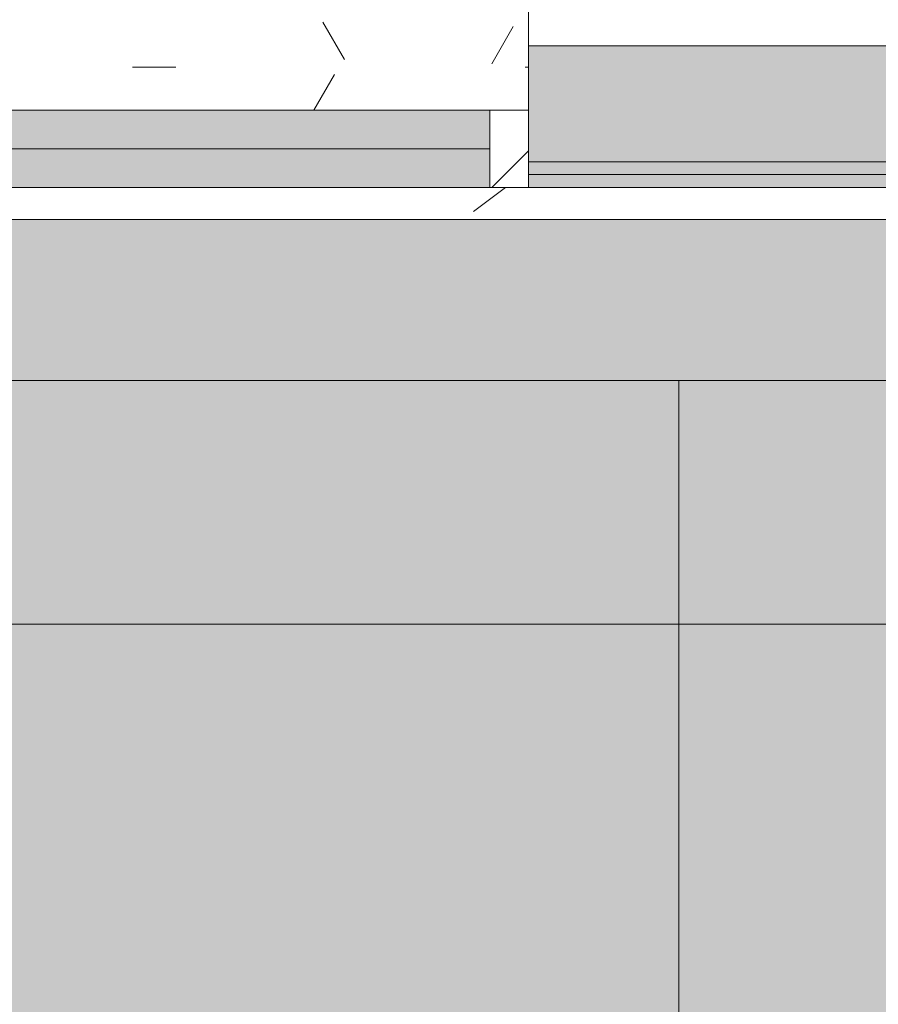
# Model space of a CAD drawing. Header units: millimetres. Extents: x 5980700 to 6194397, y -12939 to 2351883.
# Tile 304 of 587: x 6079299 to 6079965, y 3852 to 4617. Entities that reach past the tile are written whole.
import ezdxf

# ---------------------------------------------------------------- set-up
doc = ezdxf.new("R2010")
doc.units = ezdxf.units.MM
for name, color, linetype, lineweight in [('A-FLOR', 192, 'Continuous', 18), ('A-FLOR-PATT', 8, 'Continuous', 18), ('A-GLAZ', 151, 'Continuous', 9), ('A-GLAZ-SILL', 1, 'Continuous', 9), ('A-WALL', 113, 'Continuous', 18), ('A-WALL-PATT', 111, 'Continuous', 25)]:
    doc.layers.add(name, color=color, linetype=linetype, lineweight=lineweight)

# ---------------------------------------------------------------- blocks, each defined once
blk = doc.blocks.new('CC_JANELA MAXIM-AR_4 FOLHAS VIDRO - 3_20 x 1_20-V148-PLANTA DE CAIMENTO DE PISOS - 1 PAV_')
at = {"layer": 'A-GLAZ', "lineweight": 5}
h = blk.add_hatch(dxfattribs=at)
h.set_pattern_fill('FP_160', color=256, style=0, pattern_type=2)
h.set_pattern_definition([(45, (14171.124, -4564.159000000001), (-449.0128060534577, 449.0128060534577), []), (45, (14329.874, -4564.159000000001), (0, 898.0256121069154), []), (45, (14012.374, -4564.159000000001), (0, 898.0256121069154), [])])
h.paths.add_polyline_path([(-1570.000000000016, -77.49999999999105), (-1570.000000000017, -17.49999999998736), (-1599.999999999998, -17.49999999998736), (-1599.999999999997, -77.49999999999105)])
h.paths.add_polyline_path([(1569.999999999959, -77.49999999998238), (1599.999999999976, -77.49999999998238), (1599.999999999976, -17.49999999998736), (1569.999999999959, -17.49999999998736), (1569.999999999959, -68.0665640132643)])
h = blk.add_hatch(color=251, dxfattribs=at)
h.paths.add_polyline_path([(236.2071016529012, -47.50000000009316), (777.49999999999, -47.50000000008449), (777.49999999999, -17.49999999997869), (14.99999999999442, -17.49999999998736), (14.99999999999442, -47.50000000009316), (64.99999999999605, -47.50000000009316)])
h.paths.add_polyline_path([(1519.999999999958, -47.50000000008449), (1569.999999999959, -47.50000000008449), (1569.999999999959, -17.49999999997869), (807.4999999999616, -17.49999999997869), (807.4999999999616, -47.50000000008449), (1413.948373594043, -47.50000000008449)])
h.paths.add_polyline_path([(-14.9999999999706, -47.50000000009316), (-14.9999999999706, -17.49999999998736), (-777.4999999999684, -17.49999999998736), (-777.4999999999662, -47.50000000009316), (-58.22821633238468, -47.50000000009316)])
h.paths.add_polyline_path([(-941.5341702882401, -47.49999999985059), (-807.5000000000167, -47.49999999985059), (-807.499999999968, -17.49999999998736), (-1570.000000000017, -17.49999999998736), (-1570.000000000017, -47.49999999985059), (-980.6451612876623, -47.49999999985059)])
blk.add_hatch(color=251, dxfattribs=at).paths.add_polyline_path([(825.0777376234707, -77.49999999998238), (1569.999999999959, -77.49999999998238), (1569.999999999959, -47.50000000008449), (807.4999999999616, -47.50000000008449), (807.4999999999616, -77.49999999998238)])
at = {"layer": 'A-GLAZ', "color": 90, "lineweight": 5}
for p, q in [((1569.99999999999, -17.49999999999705), (807.5000000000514, -17.49999999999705)), ((1569.999999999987, -47.50000000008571), (807.4999999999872, -47.5000000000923)), ((1569.999999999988, -77.5000000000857), (1569.999999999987, -47.50000000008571)), ((807.4999999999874, -77.50000000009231), (1569.999999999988, -77.5000000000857))]:
    blk.add_line(p, q, dxfattribs=at)
at = {"layer": 'A-GLAZ', "color": 130}
for p, q in [((1599.99999999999, -17.49999999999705), (1569.99999999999, -17.49999999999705)), ((1569.99999999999, -17.49999999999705), (1569.99999999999, -47.50000000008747)), ((1599.99999999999, -77.5), (1599.99999999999, -17.49999999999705)), ((1569.99999999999, -77.5), (1599.99999999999, -77.5))]:
    blk.add_line(p, q, dxfattribs=at)
blk = doc.blocks.new('CC_PEITORIL - PEITORIL-V206-PLANTA DE CAIMENTO DE PISOS - 1 PAV_')
at = {"layer": 'A-GLAZ-SILL', "lineweight": 5}
h = blk.add_hatch(dxfattribs=at)
h.set_pattern_fill('FP_214', color=256, style=0, pattern_type=2)
h.set_pattern_definition([(0, (14171.124, -4564.159000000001), (406.4, 101.6), [33.528, -271.272, 33.528, -271.272, -1625.6]), (0, (14171.124, -4564.159000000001), (406.4, 101.6), [-609.6, 33.528, -576.072, 33.528, -271.272, -711.2]), (0, (14171.124, -4564.159000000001), (406.4, 101.6), [-1524, 33.528, -169.672, 33.528, -474.472]), (120, (14323.524, -4513.359), (-291.1881810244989, 301.1527240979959), [33.52799999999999, -271.2719999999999, 33.52799999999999, -1896.872]), (120, (14323.524, -4513.359), (-291.1881810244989, 301.1527240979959), [-338.328, -271.2719999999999, 33.52799999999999, -576.0719999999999, -1016]), (120, (14323.524, -4513.359), (-291.1881810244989, 301.1527240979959), [-1219.2, 33.52799999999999, -271.2719999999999, 33.52799999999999, -677.6719999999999]), (120, (14323.524, -4513.359), (-291.1881810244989, 301.1527240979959), [-1557.528, -169.672, 33.52799999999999, -474.4719999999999]), (240, (14374.324, -4310.159000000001), (-115.2118189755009, -402.7527240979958), [33.528, -271.272, 33.528, -1896.872]), (240, (14374.324, -4310.159000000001), (-115.2118189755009, -402.7527240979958), [-338.328, -271.272, 33.528, -576.072, -1016]), (240, (14374.324, -4310.159000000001), (-115.2118189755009, -402.7527240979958), [-1219.2, 33.528, -271.272, 33.528, -677.672]), (240, (14374.324, -4310.159000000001), (-115.2118189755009, -402.7527240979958), [-1557.528, -169.672, 33.528, -474.472])])
h.paths.add_polyline_path([(1599.999999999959, -17.49999999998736), (1599.999999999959, 77.50000000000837), (1624.999999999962, 77.50000000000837), (1624.999999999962, 100.9916647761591), (-1625.000000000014, 100.9916647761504), (-1625.000000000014, 77.4999999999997), (-1600.000000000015, 77.4999999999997), (-1600.000000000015, -17.49999999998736), (1569.999999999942, -17.49999999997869)])
h = blk.add_hatch(dxfattribs=at)
h.set_pattern_fill('FP_215', color=256, style=0, pattern_type=2)
h.set_pattern_definition([(216.87, (14806.124, -2976.659), (4762.494328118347, 3175.008507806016), [793.75, -7143.75]), (206.565, (15758.624, -3452.909), (-1587.501456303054, -1587.499067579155), [1774.879, -1774.879]), (198.435, (15758.624, -4246.659000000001), (-3174.997452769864, -1587.50290376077), [1004.024, -4016.092])])
h.paths.add_polyline_path([(1599.999999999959, -17.49999999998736), (1599.999999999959, 77.50000000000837), (1624.999999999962, 77.50000000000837), (1624.999999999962, 100.9916647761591), (-1625.000000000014, 100.9916647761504), (-1625.000000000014, 77.4999999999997), (-1600.000000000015, 77.4999999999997), (-1600.000000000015, -17.49999999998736), (1569.999999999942, -17.49999999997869)])
blk = doc.blocks.new('BE-PMSa-MOD-ARQ-CONEXAODOFUTURO-EX-000-R_rvt-2-PLANTA DE CAIMENTO DE PISOS - 1 PAV_')
at = {"layer": 'A-FLOR-PATT', "lineweight": 5}
h = blk.add_hatch(dxfattribs=at)
h.set_pattern_fill('FP_100', color=133, style=0, pattern_type=2)
h.set_pattern_definition([(49.99999999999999, (0, 0), (182.184668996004, -15.93908553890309), [19.05, -209.55]), (355, (0, 0), (-35.24242749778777, 191.0566080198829), [15.24, -167.64]), (100.451, (15.182, -1.328), (146.9425016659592, 175.1166878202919), [16.19, -178.09]), (46.184, (0, 50.8), (271.0788941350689, -42.04327417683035), [28.575, -314.325]), (96.636, (22.59, 47.297), (237.4025071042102, 247.4272132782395), [24.285, -267.135]), (351.184, (0, 50.8), (237.404605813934, 247.4251178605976), [22.86, -251.46]), (21, (25.4, 38.1), (151.6148798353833, -102.2655185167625), [19.05, -209.55]), (326, (25.4, 38.1), (61.80235996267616, 184.1877424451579), [15.24, -167.64]), (71.45100000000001, (38.035, 29.578), (213.4170626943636, 81.92136778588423), [16.19, -178.09]), (37.50000000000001, (0, 0), (3.08832282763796, 84.55507579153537), [8.382, -157.226, 8.382, -161.798, -168.275]), (37.50000000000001, (0, 0), (3.08832282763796, 84.55507579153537), [-335.788, 8.382, -159.893]), (7.499999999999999, (0, 0), (66.81943811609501, 100.1807470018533), [8.382, -88.646, 8.382, -153.416, -64.135]), (7.499999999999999, (0, 0), (66.81943811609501, 100.1807470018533), [-258.826, 8.382, -55.753]), (327.5, (-56.642, 0), (135.5904877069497, -5.7289126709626), [8.382, -55.118, 8.382, -189.738, -262.89]), (327.5, (-56.642, 0), (135.5904877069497, -5.7289126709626), [-261.62, 8.382, -254.508]), (317.5, (-82.042, 0), (148.1288864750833, 25.42676126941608), [8.382, -74.168, 8.382, -123.19, -186.69]), (317.5, (-82.042, 0), (148.1288864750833, 25.42676126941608), [-214.122, 8.382, -178.308])])
h.paths.add_polyline_path([(-1916.114845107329, -8177.825683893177), (-1683.614845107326, -8177.825683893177), (-1683.614845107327, -1915.841005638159), (-3033.614845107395, -1915.841005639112), (-3033.614845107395, -1900.841005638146), (-3933.614845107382, -1900.841005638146), (-3933.614845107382, -2050.841005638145), (-1818.614845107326, -2050.841005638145), (-1818.614845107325, -8042.852683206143), (-4146.617820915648, -8042.852683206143), (-4146.617820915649, -4063.841794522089), (-3970.61666258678, -4063.841794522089), (-3970.61666258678, -3457.84179452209), (-4146.617820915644, -3457.84179452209), (-4146.617820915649, -2138.841794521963), (-3970.61666258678, -2138.841794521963), (-3970.61666258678, -2050.841005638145), (-3963.614845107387, -2050.841005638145), (-3963.614845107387, -1900.841005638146), (-3973.614845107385, -1900.841005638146), (-3973.614845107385, -1915.841005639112), (-4105.616662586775, -1915.841005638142), (-4105.616662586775, -2003.84179452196), (-4281.617820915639, -2003.84179452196), (-4281.617820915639, -3592.841794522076), (-4105.61666258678, -3592.841794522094), (-4105.61666258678, -3928.841794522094), (-4281.617820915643, -3928.841794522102), (-4281.615120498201, -8177.82568389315), (-1916.459753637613, -8177.825683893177)])
h.paths.add_polyline_path([(8258.385255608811, -8167.825683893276), (15620.8643440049, -8167.825683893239), (15620.86434400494, -1925.841005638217), (12311.88333741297, -1925.841005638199), (12311.88333741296, -2018.841794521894), (11955.88333741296, -2018.841794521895), (11955.88333741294, -1925.841005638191), (9541.385154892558, -1925.841005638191), (9541.385154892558, -1915.841005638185), (9491.385154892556, -1915.841005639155), (9491.385154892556, -1900.841005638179), (8591.38515489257, -1900.841005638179), (8591.38515489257, -2050.841005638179), (11830.88333741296, -2050.841005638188), (11830.88333741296, -2143.841794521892), (12436.88333741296, -2143.841794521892), (12436.88333741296, -2050.841005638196), (15495.86434400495, -2050.841005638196), (15495.86434400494, -8042.825683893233), (8383.385255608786, -8042.825683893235), (8383.385255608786, -4063.841794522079), (8559.379702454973, -4063.841794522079), (8559.379702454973, -3457.841794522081), (8383.385255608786, -3457.84179452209), (8383.385255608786, -2138.841794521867), (8559.379702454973, -2138.84179452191), (8559.379702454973, -2050.841005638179), (8561.385154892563, -2050.753085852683), (8561.385154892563, -1900.841005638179), (8551.38515489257, -1900.841005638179), (8551.38515489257, -1915.841005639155), (8501.385154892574, -1915.841005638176), (8501.385154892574, -1925.841005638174), (8434.379702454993, -1925.841005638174), (8434.379702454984, -2013.841794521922), (8258.385255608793, -2013.841794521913), (8258.385255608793, -3582.841794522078), (8434.379702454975, -3582.841794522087), (8434.379702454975, -3938.841794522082), (8258.385255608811, -3938.841794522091), (8258.385255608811, -8156.700611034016)])
h.paths.add_polyline_path([(19984.7546155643, -8167.825683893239), (20089.38682609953, -8167.825683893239), (20089.38682609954, -5194.841794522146), (19913.3833374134, -5194.841794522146), (19913.3833374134, -4838.841794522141), (20089.38682609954, -4838.841794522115), (20089.38682609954, -2013.84179452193), (19913.3833374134, -2013.841794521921), (19913.3833374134, -1657.841794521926), (20089.38682609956, -1657.841794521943), (20089.38682609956, 1166.158205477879), (19913.38333741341, 1166.158205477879), (19913.38333741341, 1522.158205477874), (20089.38682609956, 1522.158205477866), (20089.38682609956, 4296.158205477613), (19913.38333741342, 4296.15820547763), (19913.3833374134, 4461.658994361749), (15971.88333741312, 4461.658994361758), (15971.88333741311, 4296.15820547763), (15800.86434400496, 4296.15820547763), (15800.86434400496, -605.8410056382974), (15790.86434400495, -605.8410056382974), (15790.86434400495, -655.841005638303), (15775.86434400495, -655.841005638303), (15775.86434400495, -1555.841005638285), (16091.88333741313, -1555.841005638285), (16091.88333741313, -1527.841794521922), (15925.86434400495, -1527.841794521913), (15925.86434400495, 4171.158205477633), (16096.88333741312, 4171.158205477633), (16097.48518693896, 4336.658994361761), (19788.38333741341, 4336.658994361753), (19788.38333741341, 4171.158205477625), (19964.38682609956, 4171.158205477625), (19964.38682609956, 1647.158205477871), (19788.38333741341, 1647.158205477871), (19788.38333741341, 1041.158205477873), (19964.38682609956, 1041.158205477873), (19964.38682609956, -1532.84179452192), (19788.38333741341, -1532.84179452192), (19788.38333741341, -2138.841794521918), (19964.38682609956, -2138.841794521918), (19964.38682609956, -4713.841794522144), (19788.3833374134, -4713.841794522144), (19788.3833374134, -5319.841794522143), (19964.38682609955, -5319.841794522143), (19964.38682609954, -8042.82568389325), (15925.86434400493, -8042.825683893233), (15925.86434400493, -2143.841794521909), (16091.88333741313, -2143.841794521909), (16091.88333741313, -1585.841005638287), (15775.86434400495, -1585.841005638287), (15775.86434400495, -1595.841005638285), (15790.86434400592, -1595.841005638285), (15790.86434400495, -1652.84179452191), (15966.88333741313, -1653.220801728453), (15966.88333741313, -2018.84179452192), (15800.86434400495, -2018.841794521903), (15800.86434400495, -8167.825683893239), (19925.14432074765, -8167.825683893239)])
h.paths.add_polyline_path([(-5690.728343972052, -8167.825683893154), (-4451.617820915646, -8167.825683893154), (-4451.617820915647, -1925.841005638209), (-4506.114845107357, -1925.84100563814), (-4506.114845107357, -1915.841005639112), (-4536.11484510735, -1915.841005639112), (-4536.11484510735, -1900.841005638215), (-4546.114845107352, -1900.841005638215), (-4546.114845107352, -2740.841005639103), (-4536.114845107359, -2740.841005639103), (-4536.114845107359, -2751.8410056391), (-4516.109778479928, -2751.8410056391), (-4516.109778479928, -2640.8410056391), (-4497.109778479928, -2640.8410056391), (-4497.109778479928, -2770.841005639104), (-4536.114845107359, -2770.841005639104), (-4536.114845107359, -2780.841005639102), (-4546.114845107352, -2780.841005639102), (-4546.114845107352, -2820.841005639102), (-4576.114845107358, -2820.841005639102), (-4576.617820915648, -8042.852683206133), (-11628.61484510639, -8042.852683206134), (-11628.6148451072, -2138.841794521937), (-11585.61666258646, -2138.841794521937), (-11585.61666258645, -2050.841005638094), (-8474.116662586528, -2050.841005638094), (-8474.116662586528, -2138.841794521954), (-7858.116662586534, -2138.841794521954), (-7858.116662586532, -2050.841005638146), (-4576.617820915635, -2050.841005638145), (-4576.617820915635, -1900.841005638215), (-5476.114845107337, -1900.841005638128), (-5476.114845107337, -1915.841005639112), (-5528.614845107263, -1915.841005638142), (-5528.614845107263, -1925.841005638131), (-7983.116662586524, -1925.841005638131), (-7983.116662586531, -2013.841794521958), (-8324.11666258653, -2013.841794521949), (-8324.11666258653, -2003.841794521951), (-8339.116662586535, -2003.84179452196), (-8339.116662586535, -1925.841005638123), (-11720.61666258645, -1925.841005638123), (-11720.61666258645, -2003.841794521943), (-11753.61484510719, -2003.841794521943), (-11753.61034441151, -8167.825683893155), (-5985.163661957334, -8167.825683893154)])
h.paths.add_polyline_path([(-15701.5291554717, -8167.825683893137), (-11933.6148451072, -8167.825683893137), (-11933.6148451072, -2013.841794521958), (-12076.61666258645, -2013.841794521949), (-12076.61666258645, -1657.841794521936), (-11923.61484510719, -1657.841794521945), (-11923.61484510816, -1515.8410056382), (-11908.61484510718, -1515.8410056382), (-11908.61484510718, -1505.841005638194), (-12058.61484510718, -1505.841005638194), (-12058.61484510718, -1532.841794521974), (-12201.61666258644, -1532.841794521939), (-12201.61666258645, -2138.841794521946), (-12058.61484510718, -2138.841794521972), (-12058.61484510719, -8042.851795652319), (-16321.61588608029, -8042.826571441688), (-16321.61588608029, -5319.841794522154), (-16145.61666258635, -5319.841794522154), (-16145.61666258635, -4713.841794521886), (-16321.61588608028, -4713.681888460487), (-16321.61588608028, -2138.84179452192), (-16145.61666258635, -2138.841794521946), (-16145.61666258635, -1532.841794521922), (-16321.61588608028, -1532.841794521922), (-16321.61588608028, 1041.158205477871), (-16145.61666258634, 1041.158205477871), (-16145.61666258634, 1647.158205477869), (-16321.61588608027, 1647.158205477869), (-16321.61588608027, 4171.158205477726), (-16145.61666258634, 4171.158205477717), (-16145.61666258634, 4336.658994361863), (-12201.61666258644, 4336.658994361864), (-12201.61666258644, 4171.158205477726), (-12058.61484510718, 4171.158205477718), (-12058.61484510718, -1475.841005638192), (-11908.61484510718, -1475.841005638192), (-11908.61484510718, -575.8410056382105), (-11923.61484510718, -575.8410056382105), (-11923.61484510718, -525.8410056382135), (-11933.61484510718, -525.8410056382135), (-11933.61484510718, 4296.158205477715), (-12076.61666258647, 4296.158205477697), (-12076.61666258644, 4461.658994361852), (-16270.61666258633, 4461.658994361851), (-16270.61666258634, 4296.158205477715), (-16446.62225526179, 4296.158205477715), (-16446.61588608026, 1522.158205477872), (-16270.61666258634, 1522.158205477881), (-16270.61666258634, 1166.158205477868), (-16446.62225526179, 1166.158205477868), (-16446.61588608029, -1657.841794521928), (-16270.61666258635, -1657.841794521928), (-16270.61666258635, -2013.841794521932), (-16446.6222552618, -2013.841794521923), (-16446.61588608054, -4838.841794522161), (-16270.61666258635, -4838.841794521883), (-16270.61666258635, -5194.841794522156), (-16446.62225526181, -5194.841794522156), (-16446.61573815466, -8167.825683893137), (-15735.98765560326, -8167.825683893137)])
h.paths.add_polyline_path([(8551.38515489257, -1770.841005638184), (9491.385154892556, -1770.841005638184), (9491.385154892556, -1755.841005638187), (9630.135154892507, -1755.841005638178), (9630.135154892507, -1740.841005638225), (11880.13515489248, -1741.712957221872), (11880.13515489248, -1755.841005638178), (11965.88333741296, -1755.841005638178), (11965.88333741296, -1662.841794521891), (12301.88333741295, -1662.841794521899), (12301.88333741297, -1755.841005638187), (12713.6541483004, -1755.841005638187), (12713.6541483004, -1740.841005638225), (14963.65414830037, -1741.712957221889), (14963.65414830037, -1755.841005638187), (15630.86434400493, -1755.841005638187), (15630.86434400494, -1595.841005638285), (15645.86434400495, -1595.841005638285), (15645.86434400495, -655.841005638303), (15630.86434400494, -655.841005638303), (15630.86434400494, -29.5925127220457), (15087.63515489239, -29.59251272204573), (15087.63515489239, -44.5925127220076), (12837.63515489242, -43.72056113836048), (12837.63515489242, -29.59251272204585), (11880.13515489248, -29.5925127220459), (11880.13515489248, -44.59251272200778), (9630.135154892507, -43.72056113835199), (9630.135154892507, -29.59251272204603), (9408.885154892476, -29.59251272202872), (9408.885154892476, -14.5925127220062), (8468.885154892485, -14.59251272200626), (8468.885154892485, -29.59251272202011), (8008.885154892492, -29.59251272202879), (8008.885154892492, -14.59251272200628), (7068.885154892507, -14.65234280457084), (7068.885154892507, -29.59251272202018), (4511.785154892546, -29.59251272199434), (4511.785154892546, 3549.158994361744), (3951.785154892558, 3549.158994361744), (3951.785154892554, 4471.658994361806), (2159.383337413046, 4471.658994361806), (2159.383337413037, 4306.158205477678), (1813.383337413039, 4306.15820547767), (1813.383337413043, 4471.658994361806), (284.8931309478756, 4471.658994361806), (284.8931309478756, 4486.658994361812), (77.29277039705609, 4486.658994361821), (77.29277039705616, 3238.903506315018), (70.48333741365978, 3238.903506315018), (70.48333741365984, 2137.158205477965), (121.3819838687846, 2137.158205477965), (121.3819838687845, 3231.348105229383), (111.0710947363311, 3241.658994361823), (106.381983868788, 3259.158994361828), (111.0710947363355, 3276.658994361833), (124.1088842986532, 3289.53068128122), (143.3753948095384, 3293.624861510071), (158.8819838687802, 3289.469883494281), (171.692873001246, 3276.658994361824), (176.3819838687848, 3259.158994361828), (171.692873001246, 3241.658994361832), (161.3819838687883, 3231.348105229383), (161.3819838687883, 2137.158205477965), (220.483337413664, 2137.158205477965), (220.4833374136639, 4336.658994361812), (1678.38333741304, 4336.658994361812), (1678.38333741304, 4171.158205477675), (2294.38333741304, 4171.158205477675), (2294.38333741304, 4336.658994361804), (3816.785154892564, 4336.658994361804), (3816.785154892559, 3414.158994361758), (4376.785154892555, 3414.158994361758), (4376.785154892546, -164.5925127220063), (15495.86434400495, -164.5925127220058), (15495.86434400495, -1620.841005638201), (12436.88333741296, -1620.841005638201), (12436.88333741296, -1527.841794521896), (11830.88333741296, -1527.841794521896), (11830.88333741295, -1620.841005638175), (8559.379702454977, -1620.841005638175), (8559.379702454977, -1532.841794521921), (7943.379702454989, -1532.841794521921), (7943.379702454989, -1620.841005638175), (2289.383337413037, -1620.841005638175), (2289.383337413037, -1527.841794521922), (2261.385126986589, -1527.841794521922), (2261.385126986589, -1770.841005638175), (3121.385126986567, -1770.841005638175), (3121.385126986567, -1755.8410056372), (4481.585154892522, -1755.841005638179), (4481.585154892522, -1770.841005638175), (5321.585154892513, -1770.841005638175), (5321.585154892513, -1755.841005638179), (7021.385154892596, -1755.841005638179), (7021.385154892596, -1770.841005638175), (7961.385154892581, -1770.841005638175), (7961.385154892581, -1755.841005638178), (8078.379702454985, -1755.841005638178), (8078.379702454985, -1667.841794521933), (8424.379702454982, -1667.841794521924), (8424.379702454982, -1755.841005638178), (8551.38515489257, -1755.841005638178)])
h.paths.add_polyline_path([(2231.385126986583, -1770.841005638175), (2231.385126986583, -1527.841794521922), (1766.385126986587, -1527.841794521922), (1766.385126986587, -1770.841005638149), (1776.385126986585, -1770.841005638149), (1776.385126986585, -1755.8410056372), (1818.383337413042, -1755.841005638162), (1818.383337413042, -1662.841794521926), (2154.383337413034, -1662.841794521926), (2154.383337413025, -1755.84100563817), (2221.385126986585, -1755.841005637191), (2221.385126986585, -1770.841005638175)])
h.paths.add_polyline_path([(-3963.614845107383, -1770.84100563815), (-3033.614845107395, -1770.84100563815), (-3033.614845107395, -1755.841005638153), (-1418.814900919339, -1755.841005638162), (-1418.814900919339, -1770.841005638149), (-578.8149009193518, -1770.841005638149), (-578.8149009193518, -1755.841005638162), (876.3851269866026, -1755.841005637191), (876.3851269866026, -1770.841005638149), (1736.38512698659, -1770.841005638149), (1736.38512698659, -1527.841794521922), (1683.383337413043, -1527.841794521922), (1683.383337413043, -1620.841005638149), (-3970.616662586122, -1620.84100563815), (-3970.61666258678, -1532.841794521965), (-4586.616662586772, -1532.841794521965), (-4586.616662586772, -1620.841005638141), (-7858.116662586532, -1620.841005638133), (-7858.116662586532, -1532.841794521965), (-8474.116662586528, -1532.841794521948), (-8474.116662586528, -1620.841005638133), (-11585.61666258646, -1620.841005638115), (-11585.61666258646, -1532.841794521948), (-11628.61484510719, -1532.841794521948), (-11628.61484510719, -164.6103600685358), (220.4833374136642, -164.6103600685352), (220.4833374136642, -29.61036006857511), (-2321.114845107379, -29.61036006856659), (-2321.114845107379, -14.61036006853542), (-3061.114845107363, -14.61036006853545), (-3061.114845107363, -29.61036006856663), (-3320.616662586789, -29.61036006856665), (-3320.616662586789, -14.61036006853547), (-4060.616662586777, -14.61036006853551), (-4060.616662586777, -29.61036006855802), (-4536.114845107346, -29.61036006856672), (-4536.114845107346, -14.61036006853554), (-5476.114845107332, -14.61036006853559), (-5476.114845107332, -29.6103600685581), (-5636.114845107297, -29.61036006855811), (-5636.114845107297, -44.61036006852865), (-7886.11484510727, -43.73840848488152), (-7886.11484510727, -29.61036006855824), (-8872.364845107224, -29.61036006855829), (-8872.364845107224, -44.6103600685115), (-11122.3648451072, -43.73840848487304), (-11122.3648451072, -29.61036006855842), (-11763.61484510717, -29.61036006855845), (-11763.61484510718, -575.8410056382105), (-11778.61484510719, -575.8410056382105), (-11778.61484510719, -1515.8410056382), (-11763.61484510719, -1515.8410056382), (-11763.61484510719, -1667.841794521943), (-11720.61666258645, -1667.841794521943), (-11720.61666258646, -1755.841005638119), (-11122.36484510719, -1755.841005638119), (-11122.36484510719, -1740.841005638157), (-8872.36484510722, -1741.712957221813), (-8872.36484510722, -1755.841005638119), (-8339.116662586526, -1755.841005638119), (-8339.116662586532, -1667.841794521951), (-7993.116662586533, -1667.841794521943), (-7993.116662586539, -1755.841005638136), (-7886.114845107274, -1755.841005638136), (-7886.114845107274, -1740.841005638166), (-5636.114845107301, -1741.712957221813), (-5636.114845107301, -1755.841005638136), (-5476.114845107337, -1755.841005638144), (-5476.114845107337, -1770.841005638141), (-4536.11484510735, -1770.841005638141), (-4536.11484510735, -1755.841005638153), (-4451.616662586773, -1755.841005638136), (-4451.616662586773, -1667.84179452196), (-4105.616662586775, -1667.84179452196), (-4105.616662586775, -1755.841005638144), (-3973.614845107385, -1755.841005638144), (-3973.614845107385, -1770.84100563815)])
h.paths.add_polyline_path([(-5396.293025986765, 115.3896399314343), (-4576.11484510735, 115.3896399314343), (-4576.11484510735, 431.4034837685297), (-4586.616662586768, 431.4034837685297), (-4586.616662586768, 265.3896399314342), (-11628.61484510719, 265.3896399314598), (-11628.61484510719, 4171.158205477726), (-11585.61666258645, 4171.158205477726), (-11585.61666258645, 4336.658994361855), (-8474.116662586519, 4336.658994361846), (-8474.116662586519, 4171.158205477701), (-7858.116662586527, 4171.158205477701), (-7858.116662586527, 4336.658994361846), (-4586.616662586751, 4336.658994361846), (-4586.616662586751, 4171.158205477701), (-4538.614845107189, 4171.158205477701), (-4538.614845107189, 2287.158205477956), (-4586.616662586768, 2287.158205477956), (-4586.616662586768, 1681.158205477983), (-4538.614845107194, 1681.158205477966), (-4538.614845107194, 995.3896399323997), (-4536.114845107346, 995.3896399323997), (-4536.114845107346, 985.3896399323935), (-4497.109778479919, 985.3896399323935), (-4497.109778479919, 855.3896399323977), (-4516.109778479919, 855.3896399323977), (-4516.109778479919, 966.3896399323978), (-4536.114845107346, 966.3896399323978), (-4536.114845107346, 955.3896399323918), (-4538.614845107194, 955.3896399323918), (-4538.614845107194, 431.4034837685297), (-4546.114845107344, 431.4034837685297), (-4546.114845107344, 115.3896399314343), (-4536.114845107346, 115.3896399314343), (-4536.114845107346, 130.3896399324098), (-4486.114845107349, 130.3896399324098), (-4486.114845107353, 140.3896399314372), (-4461.616662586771, 140.3896399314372), (-4461.616662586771, 306.4034837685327), (-4413.614845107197, 306.4034837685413), (-4413.614845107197, 1806.158205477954), (-4461.616662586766, 1806.158205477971), (-4461.616662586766, 2162.158205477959), (-4413.614845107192, 2162.158205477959), (-4413.614845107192, 4296.158205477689), (-4461.616662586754, 4296.158205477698), (-4461.616662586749, 4461.658994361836), (-7983.116662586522, 4461.658994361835), (-7983.116662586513, 4296.158205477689), (-8349.116662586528, 4296.158205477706), (-8349.116662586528, 4461.658994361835), (-11710.61666258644, 4461.658994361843), (-11710.61666258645, 4296.158205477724), (-11753.61484510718, 4296.158205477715), (-11753.61484510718, 140.3896399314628), (-5526.11484510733, 140.3896399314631), (-5526.11484510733, 130.3896399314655), (-5476.114845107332, 130.3896399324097), (-5476.114845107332, 115.3896399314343), (-5466.11484510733, 115.3896399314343)])
h.paths.add_polyline_path([(8478.885154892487, 115.4074872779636), (8478.885154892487, 431.4034837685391), (8378.385255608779, 431.4034837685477), (8378.385255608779, 1037.158205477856), (8561.383337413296, 1037.158205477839), (8561.383337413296, 1651.158205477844), (8378.385255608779, 1651.158205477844), (8378.385255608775, 4171.158205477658), (8559.383337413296, 4171.158205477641), (8559.383337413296, 4336.658994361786), (11825.88333741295, 4336.658994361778), (11825.88333741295, 4171.158205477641), (12441.88333741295, 4171.158205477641), (12441.88333741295, 4336.658994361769), (15495.86434400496, 4336.65899436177), (15495.86434400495, 265.4074872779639), (8559.379702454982, 265.4074872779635), (8559.379702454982, 431.4034837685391), (8508.885154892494, 431.4034837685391), (8508.885154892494, 115.4074872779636), (9408.885154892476, 115.4074872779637), (9408.885154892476, 130.4074872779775), (9438.885154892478, 130.4074872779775), (9438.885154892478, 140.4074872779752), (15620.86434400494, 140.4074872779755), (15620.86434400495, 4461.658994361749), (12316.88333741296, 4461.658994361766), (12316.88333741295, 4296.158205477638), (11950.88333741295, 4296.158205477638), (11950.88333741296, 4461.658994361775), (8434.383337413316, 4461.658994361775), (8434.383337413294, 4296.158205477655), (8253.385255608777, 4296.158205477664), (8253.385255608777, 1526.158205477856), (8436.383337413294, 1526.158205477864), (8436.383337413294, 1162.158205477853), (8253.385255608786, 1162.158205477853), (8253.385255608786, 306.4034837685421), (8434.379702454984, 306.4034837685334), (8434.379702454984, 140.4074872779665), (8438.885154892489, 140.4074872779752), (8438.885154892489, 130.4074872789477), (8468.885154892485, 130.4074872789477), (8468.885154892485, 115.4074872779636)])
h.paths.add_polyline_path([(7078.885154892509, 115.4074872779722), (7968.885154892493, 115.4074872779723), (7968.885154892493, 955.4074872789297), (7958.885154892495, 955.4074872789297), (7958.885154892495, 966.4074872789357), (7948.385255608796, 966.4074872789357), (7948.385255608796, 265.4074872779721), (4806.785154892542, 265.4074872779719), (4806.785154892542, 4336.658994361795), (7948.385255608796, 4336.658994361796), (7948.385255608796, 985.4074872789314), (7958.885154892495, 985.4074872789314), (7958.885154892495, 995.4074872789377), (7968.885154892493, 995.4074872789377), (7968.885154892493, 1035.407487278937), (7998.885154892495, 1035.407487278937), (7998.885154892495, 995.4074872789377), (8008.885154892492, 995.4074872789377), (8008.885154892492, 985.4074872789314), (8047.890221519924, 985.4074872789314), (8047.890221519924, 855.4074872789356), (8028.890221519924, 855.4074872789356), (8028.890221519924, 966.4074872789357), (8008.885154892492, 966.4074872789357), (8008.885154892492, 955.4074872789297), (7998.885154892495, 955.4074872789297), (7998.885154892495, 115.4074872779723), (8008.885154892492, 115.4074872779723), (8008.885154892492, 130.4074872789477), (8083.385255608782, 130.4074872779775), (8083.385255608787, 4471.65899436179), (4671.785154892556, 4471.658994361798), (4671.785154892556, 130.4074872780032), (7068.885154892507, 130.4074872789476), (7068.885154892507, 115.4074872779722)])
h.paths.add_polyline_path([(1857.919751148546, 1037.158205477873), (2296.383337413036, 1037.158205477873), (2296.383337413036, 1651.158205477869), (1676.383337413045, 1651.158205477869), (1676.383337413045, 1037.158205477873), (1826.383337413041, 1037.158205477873)])
h.paths.add_polyline_path([(2161.383337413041, 1172.158205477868), (1811.383337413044, 1172.158205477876), (1811.383337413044, 1516.158205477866), (2161.383337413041, 1516.158205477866), (2161.383337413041, 1177.256799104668)])
h.paths.add_polyline_path([(137.9111174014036, 3278.855100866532), (131.3834321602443, 3276.480338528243), (131.3834321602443, 3259.158994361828), (137.9112161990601, 3259.158994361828), (137.9112161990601, 3277.667937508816)])
h.paths.add_polyline_path([(141.3819838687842, 3259.158994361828), (161.3819838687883, 3259.158994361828), (158.7024919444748, 3268.550988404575), (155.5241194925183, 3273.003317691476), (148.2594671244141, 3277.615929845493), (141.461635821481, 3278.855091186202), (137.9111174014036, 3278.855100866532), (137.9112161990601, 3259.158994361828), (139.4408410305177, 3259.158994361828)])
h.paths.add_polyline_path([(127.2398482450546, 3259.158994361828), (131.3834321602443, 3259.60654442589), (131.3834321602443, 3276.480338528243), (126.061811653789, 3272.015600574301), (122.0634673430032, 3263.023564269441), (122.1477157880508, 3259.158994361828), (126.061811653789, 3259.158994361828)])
h = blk.add_hatch(dxfattribs=at)
h.set_pattern_fill('FP_97', color=71, style=0, pattern_type=2)
h.set_pattern_definition([(49.99999999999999, (0, 0), (364.3679291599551, -31.87829433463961), [38.1, -419.1]), (355, (0, 0), (-70.48585119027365, 382.1133031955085), [30.48, -335.28]), (100.451, (30.364, -2.657), (293.8850033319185, 350.2333756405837), [32.38, -356.18]), (46.184, (0, 101.6), (542.1584806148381, -84.08582678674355), [57.15, -628.65]), (96.636, (45.18, 94.59299999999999), (474.8048986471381, 494.8554198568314), [48.57, -534.27]), (351.184, (0, 101.6), (474.8101998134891, 494.8500824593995), [45.72, -502.92]), (21, (50.8, 76.2), (303.2284677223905, -204.530461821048), [38.1, -419.1]), (326, (50.8, 76.2), (123.6038908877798, 368.3760440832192), [30.48, -335.28]), (71.45100000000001, (76.069, 59.15600000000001), (426.8341253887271, 163.8427355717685), [32.38, -356.18]), (37.50000000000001, (0, 0), (6.176645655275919, 169.1101515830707), [16.764, -314.452, 16.764, -323.596, -336.55]), (37.50000000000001, (0, 0), (6.176645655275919, 169.1101515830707), [-671.576, 16.764, -319.786]), (7.499999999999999, (0, 0), (133.63887623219, 200.3614940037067), [16.764, -177.292, 16.764, -306.832, -128.27]), (7.499999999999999, (0, 0), (133.63887623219, 200.3614940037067), [-517.6519999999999, 16.764, -111.506]), (327.5, (-113.284, 0), (271.1818188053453, -11.45836264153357), [16.764, -110.236, 16.764, -379.476, -525.78]), (327.5, (-113.284, 0), (271.1818188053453, -11.45836264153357), [-523.24, 16.764, -509.016]), (317.5, (-164.084, 0), (296.2585102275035, 50.85284694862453), [16.764, -148.336, 16.764, -246.38, -373.38]), (317.5, (-164.084, 0), (296.2585102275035, 50.85284694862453), [-428.244, 16.764, -356.616])])
h.paths.add_polyline_path([(-12058.61484510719, -8042.851795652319), (-12058.61484510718, -2138.841794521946), (-12201.61666258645, -2138.841794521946), (-12201.61666258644, -1532.841794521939), (-12058.61484510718, -1532.841794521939), (-12059.29176689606, -1505.841005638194), (-12748.61484510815, -1505.841005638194), (-12748.61484510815, -1515.841005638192), (-12759.61484510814, -1515.841005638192), (-12759.61484510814, -1535.846072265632), (-12648.61484510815, -1535.846072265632), (-12648.61484510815, -1554.846072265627), (-12778.61484510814, -1554.846072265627), (-12778.61484510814, -1515.841005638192), (-12788.61484510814, -1515.841005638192), (-12788.61484510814, -1505.841005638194), (-12828.61484510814, -1505.841005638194), (-12828.61484510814, -1475.841005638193), (-12788.61484510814, -1475.841005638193), (-12788.61484510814, -1465.841005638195), (-12778.61484510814, -1465.841005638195), (-12778.61484510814, -1426.835939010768), (-12648.61484510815, -1426.835939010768), (-12648.61484510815, -1445.835939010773), (-12759.61484510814, -1446.841005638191), (-12759.61484510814, -1465.841005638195), (-12748.61484510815, -1465.841005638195), (-12748.61484510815, -1475.841005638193), (-12058.61484510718, -1475.841005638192), (-12058.61484510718, 4171.158205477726), (-12201.61666258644, 4171.158205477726), (-12201.61666258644, 4336.658994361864), (-16145.61666258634, 4336.658994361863), (-16145.61666258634, 4171.158205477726), (-16321.61588608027, 4171.158205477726), (-16321.61588608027, 1647.158205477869), (-16145.61666258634, 1647.158205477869), (-16145.61666258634, 1041.158205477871), (-16321.61588608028, 1041.158205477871), (-16321.61588608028, -1532.841794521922), (-16145.61666258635, -1532.841794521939), (-16145.61666258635, -2138.84179452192), (-16321.61588608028, -2138.84179452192), (-16321.61588608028, -4713.841794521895), (-16145.61666258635, -4713.841794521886), (-16145.61666258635, -5319.841794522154), (-16321.61588608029, -5319.841794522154), (-16321.61588608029, -8042.826571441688), (-12168.3053396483, -8042.851146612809)])
h = blk.add_hatch(dxfattribs=at)
h.set_pattern_fill('FP_251', color=133, style=0, pattern_type=2)
h.set_pattern_definition([(270, (-14190.115, -1853.096), (1000, 6.123233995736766e-14), []), (0, (-14190.115, -1853.096), (0, 1000), [])])
h.paths.add_polyline_path([(-12058.61484510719, -8042.851795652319), (-12058.61484510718, -2138.841794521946), (-12201.61666258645, -2138.841794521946), (-12201.61666258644, -1532.841794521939), (-12058.61484510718, -1532.841794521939), (-12059.29176689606, -1505.841005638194), (-12748.61484510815, -1505.841005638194), (-12748.61484510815, -1515.841005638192), (-12759.61484510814, -1515.841005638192), (-12759.61484510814, -1535.846072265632), (-12648.61484510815, -1535.846072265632), (-12648.61484510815, -1554.846072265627), (-12778.61484510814, -1554.846072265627), (-12778.61484510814, -1515.841005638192), (-12788.61484510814, -1515.841005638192), (-12788.61484510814, -1505.841005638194), (-12828.61484510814, -1505.841005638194), (-12828.61484510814, -1475.841005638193), (-12788.61484510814, -1475.841005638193), (-12788.61484510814, -1465.841005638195), (-12778.61484510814, -1465.841005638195), (-12778.61484510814, -1426.835939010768), (-12648.61484510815, -1426.835939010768), (-12648.61484510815, -1445.835939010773), (-12759.61484510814, -1446.841005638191), (-12759.61484510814, -1465.841005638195), (-12748.61484510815, -1465.841005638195), (-12748.61484510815, -1475.841005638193), (-12058.61484510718, -1475.841005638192), (-12058.61484510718, 4171.158205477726), (-12201.61666258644, 4171.158205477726), (-12201.61666258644, 4336.658994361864), (-16145.61666258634, 4336.658994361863), (-16145.61666258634, 4171.158205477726), (-16321.61588608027, 4171.158205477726), (-16321.61588608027, 1647.158205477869), (-16145.61666258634, 1647.158205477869), (-16145.61666258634, 1041.158205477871), (-16321.61588608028, 1041.158205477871), (-16321.61588608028, -1532.841794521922), (-16145.61666258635, -1532.841794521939), (-16145.61666258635, -2138.84179452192), (-16321.61588608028, -2138.84179452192), (-16321.61588608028, -4713.841794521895), (-16145.61666258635, -4713.841794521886), (-16145.61666258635, -5319.841794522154), (-16321.61588608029, -5319.841794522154), (-16321.61588608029, -8042.826571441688), (-12168.3053396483, -8042.851146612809)])
at = {"layer": 'A-WALL', "lineweight": 5}
h = blk.add_hatch(color=9, dxfattribs=at)
h.paths.add_polyline_path([(-12041.61666258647, 4496.658994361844), (-12041.61666258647, 4506.658994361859), (-12571.12434921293, 4506.658994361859), (-12571.12434921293, 4496.658994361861), (-12051.61666258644, 4496.658994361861)])
h.paths.add_polyline_path([(-12013.61666258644, 4496.658994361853), (-12013.61666258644, 4506.658994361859), (-12031.61666258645, 4506.658994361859), (-12031.61666258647, 4496.658994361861), (-12021.61302762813, 4496.658994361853)])
h.paths.add_polyline_path([(-16471.62225526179, 4496.658994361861), (-16458.96666258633, 4497.470221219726), (-16458.96666258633, 4506.658994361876), (-16471.62225526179, 4506.658994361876)])
h.paths.add_polyline_path([(-16448.26666258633, 4496.658994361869), (-16315.61666258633, 4496.658994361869), (-16315.61666258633, 4506.658994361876), (-16448.26666258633, 4506.658994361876), (-16448.26666258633, 4498.156094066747)])
h.paths.add_polyline_path([(-16295.61666258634, 4496.658994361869), (-15771.12434921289, 4496.658994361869), (-15771.12434921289, 4506.658994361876), (-16305.61666258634, 4506.658994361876), (-16305.61666258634, 4496.658994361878)])
at = {"layer": 'A-WALL'}
h = blk.add_hatch(color=10, dxfattribs=at)
h.paths.add_polyline_path([(-16145.61666258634, 4486.658994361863), (-15771.12434921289, 4486.658994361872), (-15771.12434921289, 4496.658994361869), (-16305.61666258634, 4496.658994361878), (-16305.61666258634, 4486.658994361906), (-16290.39979144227, 4486.658994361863)])
h.paths.add_polyline_path([(-16315.61666258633, 4486.658994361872), (-16315.61666258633, 4496.658994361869), (-16448.26666258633, 4496.658994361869), (-16448.26666258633, 4486.658994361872), (-16325.61666258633, 4486.658994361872)])
h.paths.add_polyline_path([(-12041.61666258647, 4486.658994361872), (-12041.61666258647, 4496.658994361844), (-12571.12434921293, 4496.658994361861), (-12571.12434921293, 4486.658994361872), (-12051.61666258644, 4486.658994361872)])
h.paths.add_polyline_path([(-16458.96666258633, 4486.658994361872), (-16458.96666258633, 4496.658994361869), (-16471.62225526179, 4496.658994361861), (-16471.62225526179, 4486.658994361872), (-16459.37373202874, 4486.658994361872)])
h.paths.add_polyline_path([(-12031.61666258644, 4486.658994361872), (-12028.61666258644, 4486.658994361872), (-12028.61666258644, 4496.658994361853), (-12031.61666258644, 4496.658994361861), (-12031.61666258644, 4494.658994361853)])
at = {"layer": 'A-WALL-PATT', "lineweight": 5}
h = blk.add_hatch(color=57, dxfattribs=at)
h.paths.add_polyline_path([(-12168.30533964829, 4506.658994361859), (-11983.61666258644, 4506.658994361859), (-11983.61666258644, 4586.458205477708), (-12021.61666258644, 4586.458205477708), (-12021.61666258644, 4596.658994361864), (-12571.12434921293, 4596.658994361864), (-12571.12434921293, 4506.658994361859), (-12462.74065763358, 4506.658994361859)])
h.paths.add_polyline_path([(-16145.61666258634, 4506.658994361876), (-15771.12434921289, 4506.658994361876), (-15771.12434921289, 4596.658994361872), (-16325.61666258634, 4596.658994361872), (-16325.61666258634, 4586.458205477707), (-16437.56666258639, 4586.458205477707), (-16445.13270514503, 4583.324248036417), (-16448.26666258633, 4574.628767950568), (-16448.26666258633, 4506.658994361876), (-16290.39979144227, 4506.658994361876)])
h.paths.add_polyline_path([(-16471.62225526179, 4506.658994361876), (-16458.96666258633, 4506.658994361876), (-16459.61572642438, 4577.325184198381), (-16462.10062002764, 4583.324248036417), (-16471.62225526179, 4586.458205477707), (-16471.62225526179, 4575.758205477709)])
h = blk.add_hatch(dxfattribs=at)
h.set_pattern_fill('FP_129', color=71, style=0, pattern_type=2)
h.set_pattern_definition([(216.87, (166.6, 416.5), (1249.498511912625, 833.0022321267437), [208.25, -1874.25]), (206.565, (416.5, 291.55), (-416.4997849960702, -416.4999353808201), [465.661, -465.661]), (198.435, (416.5, 83.3), (-832.9995359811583, -416.5008561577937), [263.4179999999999, -1053.671])])
h.paths.add_polyline_path([(-14229.35256554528, 4461.658994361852), (-12051.61666258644, 4461.658994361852), (-12051.61666258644, 4486.658994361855), (-16295.61666258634, 4486.658994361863), (-16295.61666258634, 4461.658994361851), (-14236.12434921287, 4461.658994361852)])
at = {"layer": 'A-FLOR', "color": 250, "lineweight": 5}
for p, q in [((-16145.61666258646, 4336.658994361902), (-12201.61666258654, 4336.65899436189)), ((-12201.61666258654, 4336.658994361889), (-16145.61666258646, 4336.658994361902))]:
    blk.add_line(p, q, dxfattribs=at)
at = {"layer": 'A-WALL', "color": 130, "lineweight": 9}
for p, q in [((-12571.12434921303, 4641.658994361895), (-12571.12434921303, 4546.658994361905)), ((-12571.12434921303, 4486.658994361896), (-12051.61666258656, 4486.658994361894))]:
    blk.add_line(p, q, dxfattribs=at)
at = {"layer": 'A-WALL', "color": 90, "lineweight": 5}
for p, q in [((-12028.61666258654, 4596.658994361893), (-12571.12434921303, 4596.658994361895)), ((-12041.61666258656, 4506.658994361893), (-12571.12434921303, 4506.658994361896)), ((-12041.61666258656, 4496.658994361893), (-12571.12434921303, 4496.658994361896)), ((-12051.61666258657, 4461.658994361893), (-16295.61666258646, 4461.658994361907))]:
    blk.add_line(p, q, dxfattribs=at)
at = {"layer": 'A-GLAZ', "color": 250, "lineweight": 5}
for name, p in [('CC_PEITORIL - PEITORIL-V206-PLANTA DE CAIMENTO DE PISOS - 1 PAV_', (-14171.12434921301, 4564.158994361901)), ('CC_JANELA MAXIM-AR_4 FOLHAS VIDRO - 3_20 x 1_20-V148-PLANTA DE CAIMENTO DE PISOS - 1 PAV_', (-14171.12434921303, 4564.158994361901))]:
    blk.add_blockref(name, p, dxfattribs=at)

msp = doc.modelspace()

# ---------------------------------------------------------------- block references
at = {"color": 50, "lineweight": 5}
msp.add_blockref('BE-PMSa-MOD-ARQ-CONEXAODOFUTURO-EX-000-R_rvt-2-PLANTA DE CAIMENTO DE PISOS - 1 PAV_', (6092264.959189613, 0), dxfattribs=at)

doc.saveas('drawing.dxf')
